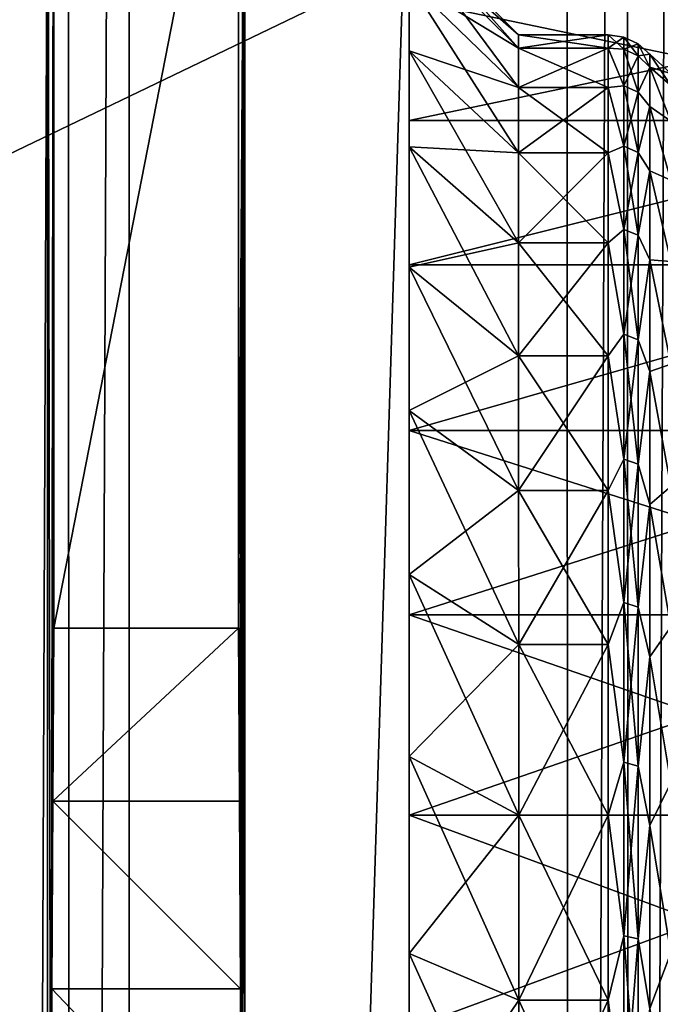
# Model space of a CAD drawing. Header units: metres. Extents: x -206 to 75, y -104 to 104.
# Tile 330 of 656: x -101.25 to -95.41, y 6.48 to 15.47. Entities that reach past the tile are written whole.
import ezdxf

# ---------------------------------------------------------------- set-up
doc = ezdxf.new("R2010")
doc.units = ezdxf.units.M
doc.layers.add('solid_01_1-CONSUMER_THERM_B_125288', color=7, linetype='CONTINUOUS')

msp = doc.modelspace()

# ---------------------------------------------------------------- linework, layer by layer
at = {"layer": 'solid_01_1-CONSUMER_THERM_B_125288'}
for points in [[(-101.346649, 63.682919), (-100.814156, 63.531498), (-101.328407, -63.722233)], [(-95.711685, 63.53223), (-95.179237, 63.683804), (-95.693489, -63.569927)], [(-95.179237, 63.683804), (-95.160995, -63.721348), (-95.693489, -63.569927)], [(-100.814156, 63.531498), (-100.795959, -63.570656), (-101.328407, -63.722233)], [(-100.814156, 63.531498), (-100.262909, 63.480499), (-100.795959, -63.570656)], [(-100.262909, 63.480499), (-100.244728, -63.519501), (-100.795959, -63.570656)], [(-96.262909, 63.481071), (-100.244728, -63.519501), (-100.262909, 63.480499)], [(-96.262909, 63.481071), (-96.244728, -63.518929), (-100.244728, -63.519501)], [(-96.262909, 63.481071), (-95.711685, 63.53223), (-96.244728, -63.518929)], [(-95.711685, 63.53223), (-95.693489, -63.569927), (-96.244728, -63.518929)], [(-173.500031, -37.518787, 108.5), (-88.500069, 37.481255, 108.5), (-173.500061, 37.481213, 108.5)], [(-173.500031, -37.518787, 108.5), (-88.500031, -37.518745, 108.5), (-88.500069, 37.481255, 108.5)], [(-156.000046, -20.277468, 6), (-101.000061, 20.281248, 6), (-106.000061, 20.239935, 6)], [(-156.000046, -20.277468, 6), (-106.000038, -20.277443, 6), (-101.000061, 20.281248, 6)], [(-106.000038, -20.277443, 6), (-101.000038, -20.318752, 6), (-101.000061, 20.281248, 6)], [(-100.971443, 2.903569, 9.277987), (-101.000061, 20.281248, 6), (-101.000038, -20.318752, 6)], [(-100.971443, 2.903569, 9.277987), (-100.942459, 20.22365, 12.6), (-101.000061, 20.281248, 6)], [(-100.971443, 2.903569, 9.277987), (-100.967171, 4.799767, 9.76799), (-100.942459, 20.22365, 12.6)], [(-100.967171, 4.799767, 9.76799), (-100.960838, 6.619919, 10.493651), (-100.942459, 20.22365, 12.6)], [(-100.960838, 6.619919, 10.493651), (-100.95256, 8.332691, 11.442305), (-100.942459, 20.22365, 12.6)], [(-100.95256, 8.332691, 11.442305), (-100.942459, 9.913014, 12.6), (-100.942459, 20.22365, 12.6)], [(-100.942459, 20.22365, 12.6), (-100.942459, 9.913014, 12.6), (-99.257652, 18.538845, 12.6)], [(-170.501846, 18.983009, 63.5), (-91.49826, 18.983047, 63.5), (-170.501831, -19.02058, 63.5)], [(-91.498245, -19.020542, 63.5), (-170.501831, -19.02058, 63.5), (-91.49826, 18.983047, 63.5)], [(-100.942459, 9.913014, 12.6), (-99.257652, 9.913015, 12.6), (-99.257652, 18.538845, 12.6)], [(-99.257652, 9.913015, 12.6), (-99.200058, 18.481249, 6), (-99.257652, 18.538845, 12.6)], [(-99.247551, 8.33271, 11.442317), (-99.200058, 18.481249, 6), (-99.257652, 9.913015, 12.6)], [(-99.239265, 6.61995, 10.493666), (-99.200058, 18.481249, 6), (-99.247551, 8.33271, 11.442317)], [(-99.232933, 4.799806, 9.768003), (-99.200058, 18.481249, 6), (-99.239265, 6.61995, 10.493666)], [(-99.228661, 2.903586, 9.27799), (-99.200058, 18.481249, 6), (-99.232933, 4.799806, 9.768003)], [(-99.226501, 0.960952, 9.030996), (-99.200058, 18.481249, 6), (-99.228661, 2.903586, 9.27799)], [(-99.228653, -2.941089, 9.27799), (-99.200043, -18.518751, 6), (-99.200058, 18.481249, 6)], [(-99.228653, -2.941089, 9.27799), (-99.200058, 18.481249, 6), (-99.226501, -0.998455, 9.030996)], [(-99.226501, -0.998455, 9.030996), (-99.200058, 18.481249, 6), (-99.226501, 0.960952, 9.030996)], [(-99.200043, -18.518751, 6), (-91.000061, 18.481253, 6), (-99.200058, 18.481249, 6)], [(-99.200043, -18.518751, 6), (-91.000038, -18.518747, 6), (-91.000061, 18.481253, 6)], [(-97.700058, 15.183113, 30.518782), (-97.700058, 16.531019, 30.776552), (-97.700058, 17.166889, 28.736015)], [(-97.700058, 15.817596, 28.566027), (-97.700058, 15.183113, 30.518782), (-97.700058, 17.166889, 28.736015)], [(-97.700058, 15.183113, 18.481218), (-97.700058, 17.166885, 20.263969), (-97.700058, 16.531013, 18.223431)], [(-97.700058, 15.183113, 18.481218), (-97.700058, 15.817596, 20.433973), (-97.700058, 17.166885, 20.263969)], [(-97.700058, 14.308883, 32.376629), (-97.700058, 15.653848, 32.725544), (-97.700058, 16.531019, 30.776552)], [(-97.700058, 15.183113, 30.518782), (-97.700058, 14.308883, 32.376629), (-97.700058, 16.531019, 30.776552)], [(-97.700058, 14.308883, 16.623371), (-97.700058, 16.531013, 18.223431), (-97.700058, 15.653837, 16.274437)], [(-97.700058, 14.308883, 16.623371), (-97.700058, 15.183113, 18.481218), (-97.700058, 16.531013, 18.223431)], [(-96.700058, 15.331249, 24.5), (-97.700058, 16.331249, 24.5), (-97.700058, 16.20233, 22.450838)], [(-96.700058, 15.210211, 26.423861), (-97.700058, 16.20233, 26.549162), (-97.700058, 16.331249, 24.5)], [(-96.700058, 15.331249, 24.5), (-96.700058, 15.210211, 26.423861), (-97.700058, 16.331249, 24.5)], [(-96.700058, 15.210211, 22.576139), (-97.700058, 16.20233, 22.450838), (-97.700058, 15.817596, 20.433973)], [(-96.700058, 15.210211, 22.576139), (-96.700058, 15.331249, 24.5), (-97.700058, 16.20233, 22.450838)], [(-96.700058, 14.849003, 28.317381), (-97.700058, 15.817596, 28.566027), (-97.700058, 16.20233, 26.549162)], [(-96.700058, 15.210211, 26.423861), (-96.700058, 14.849003, 28.317381), (-97.700058, 16.20233, 26.549162)], [(-96.700058, 14.849003, 20.682619), (-97.700058, 15.817596, 20.433973), (-97.700058, 15.183113, 18.481218)], [(-96.700058, 15.210211, 22.576139), (-97.700058, 15.817596, 20.433973), (-96.700058, 14.849003, 20.682619)], [(-96.700058, 14.253323, 30.150702), (-97.700058, 15.183113, 30.518782), (-97.700058, 15.817596, 28.566027)], [(-96.700058, 14.849003, 28.317381), (-96.700058, 14.253323, 30.150702), (-97.700058, 15.817596, 28.566027)], [(-97.700058, 15.653848, 32.725544), (-97.700058, 14.548152, 34.554607), (-92.415207, 15.653823, 32.725601)], [(-97.700058, 13.20869, 34.110264), (-97.700058, 14.548152, 34.554607), (-97.700058, 15.653848, 32.725544)], [(-97.700058, 14.308883, 32.376629), (-97.700058, 13.20869, 34.110264), (-97.700058, 15.653848, 32.725544)], [(-97.700058, 15.653837, 16.274437), (-92.415207, 15.653823, 16.274401), (-92.415207, 14.548066, 14.445254)], [(-97.700058, 14.548139, 14.445373), (-97.700058, 15.653837, 16.274437), (-92.415207, 14.548066, 14.445254)], [(-97.700058, 13.20869, 14.889737), (-97.700058, 15.653837, 16.274437), (-97.700058, 14.548139, 14.445373)], [(-97.700058, 13.20869, 14.889737), (-97.700058, 14.308883, 16.623371), (-97.700058, 15.653837, 16.274437)], [(-97.700058, 14.548152, 34.554607), (-92.415207, 14.548066, 34.554745), (-92.415207, 15.653823, 32.725601)], [(-95.884331, 15.33125, 24.5), (-95.884331, 15.210211, 26.423864), (-96.700058, 15.331249, 24.5)], [(-96.700058, 15.210211, 22.576139), (-95.884331, 15.33125, 24.5), (-96.700058, 15.331249, 24.5)], [(-96.700058, 15.210211, 22.576139), (-95.884331, 15.210211, 22.576136), (-95.884331, 15.33125, 24.5)], [(-95.884331, 15.210211, 26.423864), (-96.700058, 15.210211, 26.423861), (-96.700058, 15.331249, 24.5)], [(-95.741425, 15.198627, 26.347725), (-95.884331, 15.210211, 26.423864), (-95.884331, 15.33125, 24.5)], [(-95.741425, 15.310392, 24.5), (-95.884331, 15.33125, 24.5), (-95.884331, 15.210211, 22.576136)], [(-95.741425, 15.198627, 26.347725), (-95.884331, 15.33125, 24.5), (-95.741425, 15.310392, 24.5)], [(-95.741425, 15.198627, 22.652275), (-95.741425, 15.310392, 24.5), (-95.884331, 15.210211, 22.576136)], [(-95.741425, 15.198627, 22.652275), (-95.610313, 15.249482, 24.5), (-95.741425, 15.310392, 24.5)], [(-95.610313, 15.13816, 26.340382), (-95.741425, 15.310392, 24.5), (-95.610313, 15.249482, 24.5)], [(-95.741425, 15.198627, 26.347725), (-95.741425, 15.310392, 24.5), (-95.610313, 15.13816, 26.340382)], [(-95.884331, 14.849002, 28.31739), (-96.700058, 14.849003, 28.317381), (-96.700058, 15.210211, 26.423861)], [(-95.884331, 15.210211, 26.423864), (-95.884331, 14.849002, 28.31739), (-96.700058, 15.210211, 26.423861)], [(-96.700058, 14.849003, 20.682619), (-95.884331, 14.849002, 20.68261), (-95.884331, 15.210211, 22.576136)], [(-96.700058, 15.210211, 22.576139), (-96.700058, 14.849003, 20.682619), (-95.884331, 15.210211, 22.576136)], [(-95.741425, 14.864956, 28.168505), (-95.884331, 14.849002, 28.31739), (-95.884331, 15.210211, 26.423864)], [(-95.741425, 14.864956, 28.168505), (-95.884331, 15.210211, 26.423864), (-95.741425, 15.198627, 26.347725)], [(-95.741425, 14.864956, 20.831495), (-95.884331, 15.210211, 22.576136), (-95.884331, 14.849002, 20.68261)], [(-95.741425, 15.198627, 22.652275), (-95.884331, 15.210211, 22.576136), (-95.741425, 14.864956, 20.831495)], [(-95.741425, 15.198627, 22.652275), (-95.610313, 15.13816, 22.659618), (-95.610313, 15.249482, 24.5)], [(-95.741425, 15.198627, 22.652275), (-95.741425, 14.864956, 20.831495), (-95.610313, 15.13816, 22.659618)], [(-95.741425, 15.198627, 26.347725), (-95.610313, 15.13816, 26.340382), (-95.610313, 14.805815, 28.153927)], [(-95.741425, 14.864956, 28.168505), (-95.741425, 15.198627, 26.347725), (-95.610313, 14.805815, 28.153927)], [(-95.610313, 15.249482, 24.5), (-95.610313, 15.13816, 22.659618), (-95.502304, 15.153831, 24.5)], [(-95.502304, 15.03419, 26.401628), (-95.610313, 15.249482, 24.5), (-95.502304, 15.153831, 24.5)], [(-95.502304, 15.03419, 26.401628), (-95.610313, 15.13816, 26.340382), (-95.610313, 15.249482, 24.5)], [(-96.700058, 14.253323, 18.849298), (-97.700058, 15.183113, 18.481218), (-97.700058, 14.308883, 16.623371)], [(-96.700058, 14.849003, 20.682619), (-97.700058, 15.183113, 18.481218), (-96.700058, 14.253323, 18.849298)], [(-96.700058, 13.432564, 31.894907), (-97.700058, 14.308883, 32.376629), (-97.700058, 15.183113, 30.518782)], [(-96.700058, 14.253323, 30.150702), (-96.700058, 13.432564, 31.894907), (-97.700058, 15.183113, 30.518782)], [(-95.741425, 14.864956, 20.831495), (-95.610313, 14.805815, 20.846073), (-95.610313, 15.13816, 22.659618)], [(-95.610313, 15.13816, 22.659618), (-95.502304, 15.03419, 22.598372), (-95.502304, 15.153831, 24.5)], [(-95.610313, 15.13816, 22.659618), (-95.610313, 14.805815, 20.846073), (-95.502304, 15.03419, 22.598372)], [(-95.502304, 15.03419, 26.401628), (-95.610313, 14.805815, 28.153927), (-95.610313, 15.13816, 26.340382)], [(-95.312157, 14.978119, 24.5), (-95.502304, 15.153831, 24.5), (-95.502304, 15.03419, 22.598372)], [(-95.312157, 14.868774, 26.307673), (-95.502304, 15.03419, 26.401628), (-95.502304, 15.153831, 24.5)], [(-95.312157, 14.868774, 26.307673), (-95.502304, 15.153831, 24.5), (-95.312157, 14.978119, 24.5)], [(-95.610313, 14.805815, 20.846073), (-95.502304, 14.677156, 20.726732), (-95.502304, 15.03419, 22.598372)], [(-95.502304, 15.03419, 26.401628), (-95.502304, 14.677156, 28.273268), (-95.610313, 14.805815, 28.153927)], [(-95.312157, 14.542337, 20.911015), (-95.502304, 15.03419, 22.598372), (-95.502304, 14.677156, 20.726732)], [(-95.312157, 14.868774, 22.692327), (-95.312157, 14.978119, 24.5), (-95.502304, 15.03419, 22.598372)], [(-95.312157, 14.868774, 22.692327), (-95.502304, 15.03419, 22.598372), (-95.312157, 14.542337, 20.911015)], [(-95.312157, 14.542337, 28.088985), (-95.502304, 14.677156, 28.273268), (-95.502304, 15.03419, 26.401628)], [(-95.312157, 14.542337, 28.088985), (-95.502304, 15.03419, 26.401628), (-95.312157, 14.868774, 26.307673)], [(-95.884331, 14.253319, 30.150711), (-96.700058, 14.253323, 30.150702), (-96.700058, 14.849003, 28.317381)], [(-95.884331, 14.849002, 28.31739), (-95.884331, 14.253319, 30.150711), (-96.700058, 14.849003, 28.317381)], [(-96.700058, 14.849003, 20.682619), (-96.700058, 14.253323, 18.849298), (-95.884331, 14.849002, 20.68261)], [(-96.700058, 14.253323, 18.849298), (-95.884331, 14.253319, 18.849289), (-95.884331, 14.849002, 20.68261)], [(-95.741425, 14.314247, 29.935789), (-95.884331, 14.849002, 28.31739), (-95.741425, 14.864956, 28.168505)], [(-95.741425, 14.864956, 20.831495), (-95.884331, 14.849002, 20.68261), (-95.741425, 14.314247, 19.064211)], [(-95.741425, 14.314247, 29.935789), (-95.884331, 14.253319, 30.150711), (-95.884331, 14.849002, 28.31739)], [(-95.741425, 14.314247, 19.064211), (-95.884331, 14.849002, 20.68261), (-95.884331, 14.253319, 18.849289)], [(-95.741425, 14.864956, 20.831495), (-95.741425, 14.314247, 19.064211), (-95.610313, 14.805815, 20.846073)], [(-95.741425, 14.864956, 28.168505), (-95.610313, 14.805815, 28.153927), (-95.610313, 14.257295, 29.91419)], [(-95.741425, 14.314247, 29.935789), (-95.741425, 14.864956, 28.168505), (-95.610313, 14.257295, 29.91419)], [(-95.741425, 14.314247, 19.064211), (-95.610313, 14.257295, 19.08581), (-95.610313, 14.805815, 20.846073)], [(-95.610313, 14.805815, 20.846073), (-95.610313, 14.257295, 19.08581), (-95.502304, 14.677156, 20.726732)], [(-95.502304, 14.677156, 28.273268), (-95.610313, 14.257295, 29.91419), (-95.610313, 14.805815, 28.153927)], [(-95.610313, 14.257295, 19.08581), (-95.502304, 14.088359, 18.9146), (-95.502304, 14.677156, 20.726732)], [(-95.502304, 14.677156, 28.273268), (-95.502304, 14.088359, 30.0854), (-95.610313, 14.257295, 29.91419)], [(-95.312157, 14.003566, 19.182037), (-95.502304, 14.677156, 20.726732), (-95.502304, 14.088359, 18.9146)], [(-95.312157, 14.542337, 20.911015), (-95.502304, 14.677156, 20.726732), (-95.312157, 14.003566, 19.182037)], [(-95.312157, 14.003566, 29.817963), (-95.502304, 14.088359, 30.0854), (-95.502304, 14.677156, 28.273268)], [(-95.312157, 14.003566, 29.817963), (-95.502304, 14.677156, 28.273268), (-95.312157, 14.542337, 28.088985)], [(-97.700058, 14.548152, 34.554607), (-97.700058, 13.230021, 36.23711), (-92.415207, 14.548066, 34.554745)], [(-97.700058, 11.899886, 35.692337), (-97.700058, 13.230021, 36.23711), (-97.700058, 14.548152, 34.554607)], [(-97.700058, 13.20869, 34.110264), (-97.700058, 11.899886, 35.692337), (-97.700058, 14.548152, 34.554607)], [(-97.700058, 13.230005, 12.76287), (-97.700058, 14.548139, 14.445373), (-92.415207, 14.548066, 14.445254)], [(-97.700058, 11.899886, 13.307663), (-97.700058, 14.548139, 14.445373), (-97.700058, 13.230005, 12.76287)], [(-97.700058, 11.899886, 13.307663), (-97.700058, 13.20869, 14.889737), (-97.700058, 14.548139, 14.445373)], [(-97.700058, 13.230021, 36.23711), (-92.415207, 13.229892, 36.23727), (-92.415207, 14.548066, 34.554745)], [(-97.700058, 13.230005, 12.76287), (-92.415207, 14.548066, 14.445254), (-92.415207, 13.229892, 12.762729)], [(-96.700058, 13.432564, 17.105093), (-97.700058, 14.308883, 16.623371), (-97.700058, 13.20869, 14.889737)], [(-96.700058, 14.253323, 18.849298), (-97.700058, 14.308883, 16.623371), (-96.700058, 13.432564, 17.105093)], [(-96.700058, 12.399669, 33.522491), (-97.700058, 13.20869, 34.110264), (-97.700058, 14.308883, 32.376629)], [(-96.700058, 13.432564, 31.894907), (-96.700058, 12.399669, 33.522491), (-97.700058, 14.308883, 32.376629)], [(-95.741425, 13.554532, 31.623808), (-95.884331, 14.253319, 30.150711), (-95.741425, 14.314247, 29.935789)], [(-95.741425, 14.314247, 19.064211), (-95.884331, 14.253319, 18.849289), (-95.741425, 13.554532, 17.376192)], [(-95.741425, 14.314247, 19.064211), (-95.741425, 13.554532, 17.376192), (-95.610313, 14.257295, 19.08581)], [(-95.741425, 14.314247, 29.935789), (-95.610313, 14.257295, 29.91419), (-95.610313, 13.500598, 31.595501)], [(-95.741425, 13.554532, 31.623808), (-95.741425, 14.314247, 29.935789), (-95.610313, 13.500598, 31.595501)], [(-95.884331, 13.432557, 31.894918), (-96.700058, 13.432564, 31.894907), (-96.700058, 14.253323, 30.150702)], [(-95.884331, 14.253319, 30.150711), (-95.884331, 13.432557, 31.894918), (-96.700058, 14.253323, 30.150702)], [(-96.700058, 14.253323, 18.849298), (-96.700058, 13.432564, 17.105093), (-95.884331, 14.253319, 18.849289)], [(-96.700058, 13.432564, 17.105093), (-95.884331, 13.432557, 17.105082), (-95.884331, 14.253319, 18.849289)], [(-95.741425, 13.554532, 31.623808), (-95.884331, 13.432557, 31.894918), (-95.884331, 14.253319, 30.150711)], [(-95.741425, 13.554532, 17.376192), (-95.884331, 14.253319, 18.849289), (-95.884331, 13.432557, 17.105082)], [(-95.741425, 13.554532, 17.376192), (-95.610313, 13.500598, 17.404499), (-95.610313, 14.257295, 19.08581)], [(-95.610313, 14.257295, 19.08581), (-95.610313, 13.500598, 17.404499), (-95.502304, 14.088359, 18.9146)], [(-95.502304, 14.088359, 30.0854), (-95.610313, 13.500598, 31.595501), (-95.610313, 14.257295, 29.91419)], [(-95.610313, 13.500598, 17.404499), (-95.502304, 13.277084, 17.190554), (-95.502304, 14.088359, 18.9146)], [(-95.502304, 14.088359, 30.0854), (-95.502304, 13.277084, 31.809446), (-95.610313, 13.500598, 31.595501)], [(-95.312157, 13.260318, 17.530607), (-95.502304, 14.088359, 18.9146), (-95.502304, 13.277084, 17.190554)], [(-95.312157, 14.003566, 19.182037), (-95.502304, 14.088359, 18.9146), (-95.312157, 13.260318, 17.530607)], [(-95.312157, 13.260318, 31.469393), (-95.502304, 13.277084, 31.809446), (-95.502304, 14.088359, 30.0854)], [(-95.312157, 13.260318, 31.469393), (-95.502304, 14.088359, 30.0854), (-95.312157, 14.003566, 29.817963)], [(-95.741417, 12.596888, 33.207947), (-95.884331, 13.432557, 31.894918), (-95.741425, 13.554532, 31.623808)], [(-95.741425, 13.554532, 17.376192), (-95.884331, 13.432557, 17.105082), (-95.741417, 12.596888, 15.792054)], [(-95.741425, 13.554532, 17.376192), (-95.741417, 12.596888, 15.792054), (-95.610313, 13.500598, 17.404499)], [(-95.741425, 13.554532, 31.623808), (-95.610313, 13.500598, 31.595501), (-95.610313, 12.546759, 33.173344)], [(-95.741417, 12.596888, 33.207947), (-95.741425, 13.554532, 31.623808), (-95.610313, 12.546759, 33.173344)], [(-95.741417, 12.596888, 15.792054), (-95.610313, 12.546759, 15.826655), (-95.610313, 13.500598, 17.404499)], [(-95.610313, 13.500598, 17.404499), (-95.610313, 12.546759, 15.826655), (-95.502304, 13.277084, 17.190554)], [(-95.502304, 13.277084, 31.809446), (-95.610313, 12.546759, 33.173344), (-95.610313, 13.500598, 31.595501)], [(-96.700058, 13.432564, 17.105093), (-97.700058, 13.20869, 14.889737), (-96.700058, 12.399669, 15.477508)], [(-95.884323, 12.399661, 33.522503), (-96.700058, 12.399669, 33.522491), (-96.700058, 13.432564, 31.894907)], [(-95.884331, 13.432557, 31.894918), (-95.884323, 12.399661, 33.522503), (-96.700058, 13.432564, 31.894907)], [(-96.700058, 13.432564, 17.105093), (-96.700058, 12.399669, 15.477508), (-95.884331, 13.432557, 17.105082)], [(-96.700058, 12.399669, 15.477508), (-95.884323, 12.399661, 15.477496), (-95.884331, 13.432557, 17.105082)], [(-95.741417, 12.596888, 33.207947), (-95.884323, 12.399661, 33.522503), (-95.884331, 13.432557, 31.894918)], [(-95.741417, 12.596888, 15.792054), (-95.884331, 13.432557, 17.105082), (-95.884323, 12.399661, 15.477496)], [(-97.700058, 13.230021, 36.23711), (-97.700058, 11.718637, 37.748531), (-92.415207, 13.229892, 36.23727)], [(-97.70005, 10.403114, 37.0979), (-97.700058, 11.718637, 37.748531), (-97.700058, 13.230021, 36.23711)], [(-97.700058, 11.899886, 35.692337), (-97.70005, 10.403114, 37.0979), (-97.700058, 13.230021, 36.23711)], [(-97.700058, 11.718617, 11.251452), (-97.700058, 13.230005, 12.76287), (-92.415207, 13.229892, 12.762729)], [(-97.70005, 10.403114, 11.902101), (-97.700058, 13.230005, 12.76287), (-97.700058, 11.718617, 11.251452)], [(-97.70005, 10.403114, 11.902101), (-97.700058, 11.899886, 13.307663), (-97.700058, 13.230005, 12.76287)], [(-97.700058, 11.718637, 37.748531), (-92.415207, 11.718523, 37.748642), (-92.415207, 13.229892, 36.23727)], [(-97.700058, 11.718617, 11.251452), (-92.415207, 13.229892, 12.762729), (-92.415207, 11.718523, 11.25136)], [(-95.610313, 12.546759, 15.826655), (-95.502304, 12.256125, 15.58178), (-95.502304, 13.277084, 17.190554)], [(-95.502304, 13.277084, 31.809446), (-95.502304, 12.256125, 33.418221), (-95.610313, 12.546759, 33.173344)], [(-95.312157, 12.323431, 15.980807), (-95.502304, 13.277084, 17.190554), (-95.502304, 12.256125, 15.58178)], [(-95.312157, 13.260318, 17.530607), (-95.502304, 13.277084, 17.190554), (-95.312157, 12.323431, 15.980807)], [(-95.312157, 12.323431, 33.019192), (-95.502304, 12.256125, 33.418221), (-95.502304, 13.277084, 31.809446)], [(-95.312157, 12.323431, 33.019192), (-95.502304, 13.277084, 31.809446), (-95.312157, 13.260318, 31.469393)], [(-96.700058, 12.399669, 15.477508), (-97.700058, 13.20869, 14.889737), (-97.700058, 11.899886, 13.307663)], [(-96.700058, 11.170927, 35.00779), (-97.700058, 11.899886, 35.692337), (-97.700058, 13.20869, 34.110264)], [(-96.700058, 12.399669, 33.522491), (-96.700058, 11.170927, 35.00779), (-97.700058, 13.20869, 34.110264)], [(-95.741417, 11.455278, 34.6651), (-95.884323, 12.399661, 33.522503), (-95.741417, 12.596888, 33.207947)], [(-95.741417, 12.596888, 15.792054), (-95.884323, 12.399661, 15.477496), (-95.741417, 11.455278, 14.334898)], [(-95.741417, 12.596888, 15.792054), (-95.741417, 11.455278, 14.334898), (-95.610313, 12.546759, 15.826655)], [(-95.741417, 12.596888, 33.207947), (-95.610313, 12.546759, 33.173344), (-95.610313, 11.409686, 34.62471)], [(-95.741417, 11.455278, 34.6651), (-95.741417, 12.596888, 33.207947), (-95.610313, 11.409686, 34.62471)], [(-95.741417, 11.455278, 14.334898), (-95.610313, 11.409686, 14.37529), (-95.610313, 12.546759, 15.826655)], [(-95.610313, 12.546759, 15.826655), (-95.610313, 11.409686, 14.37529), (-95.502304, 12.256125, 15.58178)], [(-95.502304, 12.256125, 33.418221), (-95.610313, 11.409686, 34.62471), (-95.610313, 12.546759, 33.173344)], [(-96.700058, 12.399669, 15.477508), (-97.700058, 11.899886, 13.307663), (-96.700058, 11.170927, 13.992211)], [(-95.884323, 11.170918, 35.007797), (-96.700058, 11.170927, 35.00779), (-96.700058, 12.399669, 33.522491)], [(-95.884323, 12.399661, 33.522503), (-95.884323, 11.170918, 35.007797), (-96.700058, 12.399669, 33.522491)], [(-96.700058, 12.399669, 15.477508), (-96.700058, 11.170927, 13.992211), (-95.884323, 12.399661, 15.477496)], [(-96.700058, 11.170927, 13.992211), (-95.884323, 11.170918, 13.992202), (-95.884323, 12.399661, 15.477496)], [(-95.741417, 11.455278, 34.6651), (-95.884323, 11.170918, 35.007797), (-95.884323, 12.399661, 33.522503)], [(-95.741417, 11.455278, 14.334898), (-95.884323, 12.399661, 15.477496), (-95.884323, 11.170918, 13.992202)], [(-95.312157, 12.323431, 15.980807), (-95.502304, 12.256125, 15.58178), (-95.312157, 11.206568, 14.555237)], [(-95.312157, 11.206568, 34.444763), (-95.502304, 12.256125, 33.418221), (-95.312157, 12.323431, 33.019192)], [(-95.610313, 11.409686, 14.37529), (-95.502304, 11.041586, 14.113654), (-95.502304, 12.256125, 15.58178)], [(-95.502304, 12.256125, 33.418221), (-95.502304, 11.041586, 34.886345), (-95.610313, 11.409686, 34.62471)], [(-95.312157, 11.206568, 14.555237), (-95.502304, 12.256125, 15.58178), (-95.502304, 11.041586, 14.113654)], [(-95.312157, 11.206568, 34.444763), (-95.502304, 11.041586, 34.886345), (-95.502304, 12.256125, 33.418221)], [(-96.700058, 11.170927, 13.992211), (-97.700058, 11.899886, 13.307663), (-97.70005, 10.403114, 11.902101)], [(-96.70005, 9.765718, 36.32737), (-97.70005, 10.403114, 37.0979), (-97.700058, 11.899886, 35.692337)], [(-96.700058, 11.170927, 35.00779), (-96.70005, 9.765718, 36.32737), (-97.700058, 11.899886, 35.692337)], [(-97.700058, 11.718637, 37.748531), (-97.70005, 10.03601, 39.066803), (-92.415207, 11.718523, 37.748642)], [(-97.70005, 8.741982, 38.304779), (-97.70005, 10.03601, 39.066803), (-97.700058, 11.718637, 37.748531)], [(-97.70005, 10.403114, 37.0979), (-97.70005, 8.741982, 38.304779), (-97.700058, 11.718637, 37.748531)], [(-97.700058, 11.718617, 11.251452), (-92.415207, 11.718523, 11.25136), (-92.415207, 10.035997, 9.933186)], [(-97.70005, 10.035994, 9.933185), (-97.700058, 11.718617, 11.251452), (-92.415207, 10.035997, 9.933186)], [(-97.70005, 8.741982, 10.695221), (-97.700058, 11.718617, 11.251452), (-97.70005, 10.035994, 9.933185)], [(-97.70005, 8.741982, 10.695221), (-97.70005, 10.403114, 11.902101), (-97.700058, 11.718617, 11.251452)], [(-97.70005, 10.03601, 39.066803), (-92.415207, 10.035997, 39.066814), (-92.415207, 11.718523, 37.748642)], [(-95.741417, 10.146352, 35.97403), (-95.884323, 11.170918, 35.007797), (-95.741417, 11.455278, 34.6651)], [(-95.741417, 11.455278, 14.334898), (-95.884323, 11.170918, 13.992202), (-95.741417, 10.146352, 13.025971)], [(-95.741417, 11.455278, 14.334898), (-95.741417, 10.146352, 13.025971), (-95.610313, 11.409686, 14.37529)], [(-95.741417, 11.455278, 34.6651), (-95.610313, 11.409686, 34.62471), (-95.610313, 10.105961, 35.928436)], [(-95.741417, 10.146352, 35.97403), (-95.741417, 11.455278, 34.6651), (-95.610313, 10.105961, 35.928436)], [(-95.741417, 10.146352, 13.025971), (-95.610313, 10.105961, 13.071565), (-95.610313, 11.409686, 14.37529)], [(-95.610313, 11.409686, 14.37529), (-95.610313, 10.105961, 13.071565), (-95.502304, 11.041586, 14.113654)], [(-95.502304, 11.041586, 34.886345), (-95.610313, 10.105961, 35.928436), (-95.610313, 11.409686, 34.62471)], [(-96.700058, 11.170927, 13.992211), (-97.70005, 10.403114, 11.902101), (-96.70005, 9.765718, 12.672629)], [(-95.884323, 9.765708, 36.327377), (-96.70005, 9.765718, 36.32737), (-96.700058, 11.170927, 35.00779)], [(-95.884323, 11.170918, 35.007797), (-95.884323, 9.765708, 36.327377), (-96.700058, 11.170927, 35.00779)], [(-96.700058, 11.170927, 13.992211), (-96.70005, 9.765718, 12.672629), (-95.884323, 11.170918, 13.992202)], [(-96.70005, 9.765718, 12.672629), (-95.884323, 9.765708, 12.672622), (-95.884323, 11.170918, 13.992202)], [(-95.741417, 10.146352, 35.97403), (-95.884323, 9.765708, 36.327377), (-95.884323, 11.170918, 35.007797)], [(-95.741417, 10.146352, 13.025971), (-95.884323, 11.170918, 13.992202), (-95.884323, 9.765708, 12.672622)], [(-95.312157, 11.206568, 14.555237), (-95.502304, 11.041586, 14.113654), (-95.312157, 9.926014, 13.274683)], [(-95.312157, 9.926014, 35.725319), (-95.502304, 11.041586, 34.886345), (-95.312157, 11.206568, 34.444763)], [(-95.610313, 10.105961, 13.071565), (-95.502304, 9.652617, 12.809325), (-95.502304, 11.041586, 14.113654)], [(-95.502304, 11.041586, 34.886345), (-95.502304, 9.652617, 36.190674), (-95.610313, 10.105961, 35.928436)], [(-95.312157, 9.926014, 13.274683), (-95.502304, 11.041586, 14.113654), (-95.502304, 9.652617, 12.809325)], [(-95.312157, 9.926014, 35.725319), (-95.502304, 9.652617, 36.190674), (-95.502304, 11.041586, 34.886345)], [(-96.70005, 9.765718, 12.672629), (-97.70005, 10.403114, 11.902101), (-97.70005, 8.741982, 10.695221)], [(-96.70005, 8.206201, 37.460426), (-97.70005, 8.741982, 38.304779), (-97.70005, 10.403114, 37.0979)], [(-96.70005, 9.765718, 36.32737), (-96.70005, 8.206201, 37.460426), (-97.70005, 10.403114, 37.0979)], [(-95.741417, 8.689196, 37.115639), (-95.884323, 9.765708, 36.327377), (-95.741417, 10.146352, 35.97403)], [(-95.741417, 10.146352, 13.025971), (-95.884323, 9.765708, 12.672622), (-95.741417, 8.689196, 11.884363)], [(-95.741417, 10.146352, 13.025971), (-95.741417, 8.689196, 11.884363), (-95.610313, 10.105961, 13.071565)], [(-95.741417, 10.146352, 35.97403), (-95.610313, 10.105961, 35.928436), (-95.610313, 8.654594, 37.06551)], [(-95.741417, 8.689196, 37.115639), (-95.741417, 10.146352, 35.97403), (-95.610313, 8.654594, 37.06551)], [(-95.741417, 8.689196, 11.884363), (-95.610313, 8.654594, 11.934491), (-95.610313, 10.105961, 13.071565)], [(-95.610313, 10.105961, 13.071565), (-95.610313, 8.654594, 11.934491), (-95.502304, 9.652617, 12.809325)], [(-95.502304, 9.652617, 36.190674), (-95.610313, 8.654594, 37.06551), (-95.610313, 10.105961, 35.928436)], [(-97.70005, 10.03601, 39.066803), (-97.70005, 8.206824, 40.172588), (-92.415207, 10.035997, 39.066814)], [(-97.70005, 5.033621, 40.049789), (-97.70005, 8.206824, 40.172588), (-97.70005, 10.03601, 39.066803)], [(-97.70005, 6.942691, 39.293941), (-97.70005, 5.033621, 40.049789), (-97.70005, 10.03601, 39.066803)], [(-97.70005, 8.741982, 38.304779), (-97.70005, 6.942691, 39.293941), (-97.70005, 10.03601, 39.066803)], [(-97.70005, 8.206824, 40.172588), (-92.415199, 8.206852, 40.172573), (-92.415207, 10.035997, 39.066814)], [(-97.70005, 10.035994, 9.933185), (-92.415207, 10.035997, 9.933186), (-92.415199, 8.206852, 8.827429)], [(-97.70005, 8.206812, 8.827407), (-97.70005, 10.035994, 9.933185), (-92.415199, 8.206852, 8.827429)], [(-97.70005, 6.942691, 9.706058), (-97.70005, 10.035994, 9.933185), (-97.70005, 8.206812, 8.827407)], [(-97.70005, 6.942691, 9.706058), (-97.70005, 8.741982, 10.695221), (-97.70005, 10.035994, 9.933185)], [(-100.95256, 8.332691, 11.442305), (-99.257652, 9.913015, 12.6), (-100.942459, 9.913014, 12.6)], [(-99.247551, 8.33271, 11.442317), (-99.257652, 9.913015, 12.6), (-100.95256, 8.332691, 11.442305)], [(-95.312157, 9.926014, 13.274683), (-95.502304, 9.652617, 12.809325), (-95.312157, 8.500443, 12.157819)], [(-95.312157, 8.500443, 36.842182), (-95.502304, 9.652617, 36.190674), (-95.312157, 9.926014, 35.725319)], [(-96.70005, 9.765718, 12.672629), (-97.70005, 8.741982, 10.695221), (-96.70005, 8.206201, 11.539573)], [(-95.884323, 8.206191, 37.460434), (-96.70005, 8.206201, 37.460426), (-96.70005, 9.765718, 36.32737)], [(-95.884323, 9.765708, 36.327377), (-95.884323, 8.206191, 37.460434), (-96.70005, 9.765718, 36.32737)], [(-96.70005, 9.765718, 12.672629), (-96.70005, 8.206201, 11.539573), (-95.884323, 9.765708, 12.672622)], [(-96.70005, 8.206201, 11.539573), (-95.884323, 8.206191, 11.539566), (-95.884323, 9.765708, 12.672622)], [(-95.741417, 8.689196, 37.115639), (-95.884323, 8.206191, 37.460434), (-95.884323, 9.765708, 36.327377)], [(-95.741417, 8.689196, 11.884363), (-95.884323, 9.765708, 12.672622), (-95.884323, 8.206191, 11.539566)], [(-95.610313, 8.654594, 11.934491), (-95.502304, 8.111125, 11.689366), (-95.502304, 9.652617, 12.809325)], [(-95.502304, 9.652617, 36.190674), (-95.502304, 8.111125, 37.310635), (-95.610313, 8.654594, 37.06551)], [(-95.312157, 8.500443, 12.157819), (-95.502304, 9.652617, 12.809325), (-95.502304, 8.111125, 11.689366)], [(-95.312157, 8.500443, 36.842182), (-95.502304, 8.111125, 37.310635), (-95.502304, 9.652617, 36.190674)], [(-96.70005, 8.206201, 11.539573), (-97.70005, 8.741982, 10.695221), (-97.70005, 6.942691, 9.706058)], [(-96.70005, 6.51697, 38.389091), (-97.70005, 6.942691, 39.293941), (-97.70005, 8.741982, 38.304779)], [(-96.70005, 8.206201, 37.460426), (-96.70005, 6.51697, 38.389091), (-97.70005, 8.741982, 38.304779)], [(-95.741417, 7.105058, 38.07328), (-95.884323, 8.206191, 37.460434), (-95.741417, 8.689196, 37.115639)], [(-95.741417, 8.689196, 11.884363), (-95.884323, 8.206191, 11.539566), (-95.741417, 7.105058, 10.926718)], [(-95.741417, 8.689196, 11.884363), (-95.741417, 7.105058, 10.926718), (-95.610313, 8.654594, 11.934491)], [(-95.741417, 8.689196, 37.115639), (-95.610313, 8.654594, 37.06551), (-95.610313, 7.076751, 38.019348)], [(-95.741417, 7.105058, 38.07328), (-95.741417, 8.689196, 37.115639), (-95.610313, 7.076751, 38.019348)], [(-95.741417, 7.105058, 10.926718), (-95.610313, 7.076751, 10.980652), (-95.610313, 8.654594, 11.934491)], [(-95.610313, 8.654594, 11.934491), (-95.610313, 7.076751, 10.980652), (-95.502304, 8.111125, 11.689366)], [(-95.502304, 8.111125, 37.310635), (-95.610313, 7.076751, 38.019348), (-95.610313, 8.654594, 37.06551)], [(-95.312157, 8.500443, 12.157819), (-95.502304, 8.111125, 11.689366), (-95.312149, 6.950643, 11.220932)], [(-95.312149, 6.950643, 37.779068), (-95.502304, 8.111125, 37.310635), (-95.312157, 8.500443, 36.842182)], [(-99.239265, 6.61995, 10.493666), (-100.95256, 8.332691, 11.442305), (-100.960838, 6.619919, 10.493651)], [(-99.239265, 6.61995, 10.493666), (-99.247551, 8.33271, 11.442317), (-100.95256, 8.332691, 11.442305)], [(-97.70005, 6.25774, 41.049793), (-92.415199, 6.257758, 41.049786), (-92.415199, 8.206852, 40.172573)], [(-97.70005, 8.206824, 40.172588), (-97.70005, 6.25774, 41.049793), (-92.415199, 8.206852, 40.172573)], [(-97.70005, 8.206812, 8.827407), (-92.415199, 8.206852, 8.827429), (-92.415199, 6.257758, 7.950212)], [(-97.70005, 1.007853, 40.817738), (-97.70005, 6.25774, 41.049793), (-97.70005, 8.206824, 40.172588)], [(-97.70005, 3.044886, 40.560406), (-97.70005, 1.007853, 40.817738), (-97.70005, 8.206824, 40.172588)], [(-97.70005, 5.033621, 40.049789), (-97.70005, 3.044886, 40.560406), (-97.70005, 8.206824, 40.172588)], [(-97.70005, 6.257731, 7.950202), (-97.70005, 8.206812, 8.827407), (-92.415199, 6.257758, 7.950212)], [(-97.70005, 3.044886, 8.439595), (-97.70005, 8.206812, 8.827407), (-97.70005, 6.257731, 7.950202)], [(-97.70005, 5.033621, 8.950211), (-97.70005, 6.942691, 9.706058), (-97.70005, 8.206812, 8.827407)], [(-97.70005, 3.044886, 8.439595), (-97.70005, 5.033621, 8.950211), (-97.70005, 8.206812, 8.827407)], [(-96.70005, 8.206201, 11.539573), (-97.70005, 6.942691, 9.706058), (-96.70005, 6.51697, 10.610909)], [(-95.884323, 6.516962, 38.389095), (-96.70005, 6.51697, 38.389091), (-96.70005, 8.206201, 37.460426)], [(-95.884323, 8.206191, 37.460434), (-95.884323, 6.516962, 38.389095), (-96.70005, 8.206201, 37.460426)], [(-96.70005, 8.206201, 11.539573), (-96.70005, 6.51697, 10.610909), (-95.884323, 8.206191, 11.539566)], [(-96.70005, 6.51697, 10.610909), (-95.884323, 6.516962, 10.610905), (-95.884323, 8.206191, 11.539566)], [(-95.741417, 7.105058, 38.07328), (-95.884323, 6.516962, 38.389095), (-95.884323, 8.206191, 37.460434)], [(-95.741417, 7.105058, 10.926718), (-95.884323, 8.206191, 11.539566), (-95.884323, 6.516962, 10.610905)], [(-95.610313, 7.076751, 10.980652), (-95.502304, 6.441421, 10.771439), (-95.502304, 8.111125, 11.689366)], [(-95.502304, 8.111125, 37.310635), (-95.502304, 6.441421, 38.228561), (-95.610313, 7.076751, 38.019348)], [(-95.312149, 6.950643, 11.220932), (-95.502304, 8.111125, 11.689366), (-95.502304, 6.441421, 10.771439)], [(-95.312149, 6.950643, 37.779068), (-95.502304, 6.441421, 38.228561), (-95.502304, 8.111125, 37.310635)], [(-95.741417, 5.417039, 38.832996), (-95.884323, 6.516962, 38.389095), (-95.741417, 7.105058, 38.07328)], [(-95.741417, 7.105058, 10.926718), (-95.884323, 6.516962, 10.610905), (-95.741417, 5.417039, 10.167003)], [(-95.741417, 7.105058, 10.926718), (-95.741417, 5.417039, 10.167003), (-95.610313, 7.076751, 10.980652)], [(-95.741417, 7.105058, 38.07328), (-95.610313, 7.076751, 38.019348), (-95.610313, 5.39544, 38.776043)], [(-95.741417, 5.417039, 38.832996), (-95.741417, 7.105058, 38.07328), (-95.610313, 5.39544, 38.776043)], [(-95.741417, 5.417039, 10.167003), (-95.610313, 5.39544, 10.223955), (-95.610313, 7.076751, 10.980652)], [(-95.610313, 7.076751, 10.980652), (-95.610313, 5.39544, 10.223955), (-95.502304, 6.441421, 10.771439)], [(-95.502304, 6.441421, 38.228561), (-95.610313, 5.39544, 38.776043), (-95.610313, 7.076751, 38.019348)], [(-96.70005, 6.51697, 10.610909), (-97.70005, 6.942691, 9.706058), (-97.70005, 5.033621, 8.950211)], [(-96.70005, 4.724667, 39.098717), (-97.70005, 5.033621, 40.049789), (-97.70005, 6.942691, 39.293941)], [(-96.70005, 6.51697, 38.389091), (-96.70005, 4.724667, 39.098717), (-97.70005, 6.942691, 39.293941)], [(-95.312149, 6.950643, 11.220932), (-95.502304, 6.441421, 10.771439), (-95.312149, 5.299213, 10.477684)], [(-95.312149, 5.299213, 38.522316), (-95.502304, 6.441421, 38.228561), (-95.312149, 6.950643, 37.779068)], [(-99.232933, 4.799806, 9.768003), (-100.960838, 6.619919, 10.493651), (-100.967171, 4.799767, 9.76799)], [(-99.232933, 4.799806, 9.768003), (-99.239265, 6.61995, 10.493666), (-100.960838, 6.619919, 10.493651)], [(-96.70005, 6.51697, 10.610909), (-97.70005, 5.033621, 8.950211), (-96.70005, 4.724667, 9.901284)], [(-95.884323, 4.724661, 39.098717), (-96.70005, 4.724667, 39.098717), (-96.70005, 6.51697, 38.389091)], [(-95.884323, 6.516962, 38.389095), (-95.884323, 4.724661, 39.098717), (-96.70005, 6.51697, 38.389091)], [(-96.70005, 6.51697, 10.610909), (-96.70005, 4.724667, 9.901284), (-95.884323, 6.516962, 10.610905)], [(-96.70005, 4.724667, 9.901284), (-95.884323, 4.724661, 9.901282), (-95.884323, 6.516962, 10.610905)], [(-95.741417, 5.417039, 38.832996), (-95.884323, 4.724661, 39.098717), (-95.884323, 6.516962, 38.389095)], [(-95.741417, 5.417039, 10.167003), (-95.884323, 6.516962, 10.610905), (-95.884323, 4.724661, 9.901282)]]:
    msp.add_3dface(points, dxfattribs=at)

doc.saveas('drawing.dxf')
